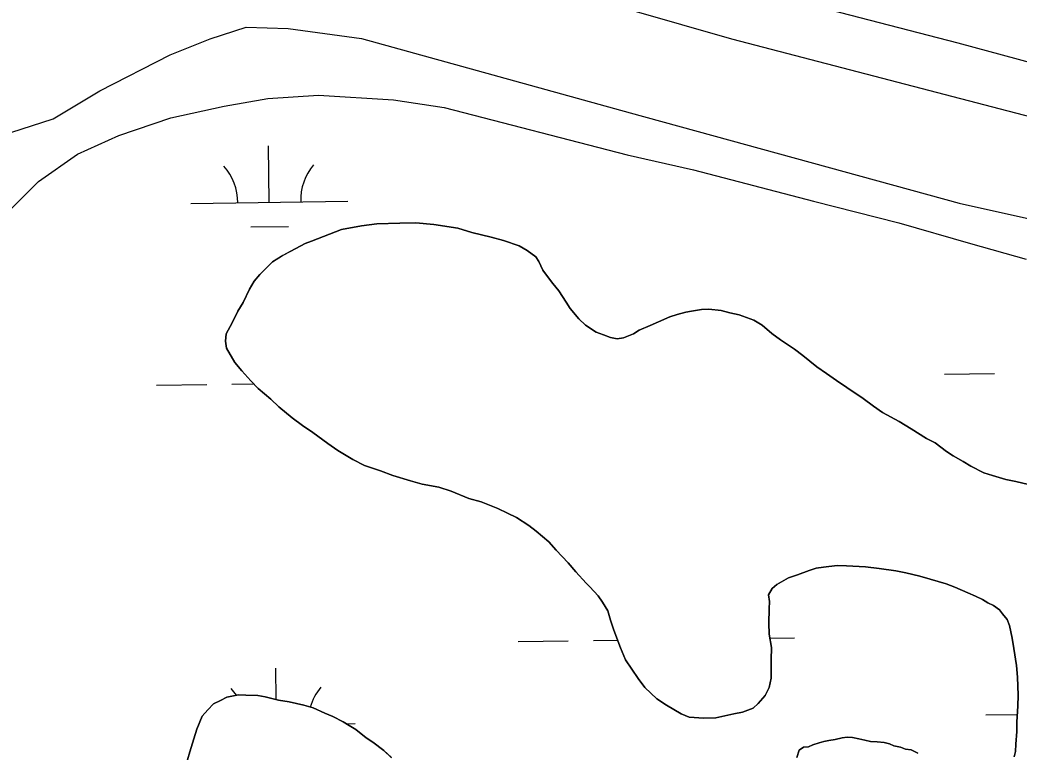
# Model space of a CAD drawing. Extents: x 3767014 to 3805179, y 361544 to 387384.
# Drawn here: x 3783449 to 3784085, y 375823 to 376289 of the extents above; entities that cross this region are included whole.
import ezdxf

# ---------------------------------------------------------------- set-up
doc = ezdxf.new("R2010")
doc.units = 0
for name, color, linetype in [('V-LEVE-TOET', 7, 'Continuous'), ('V-TOPO-SHOR', 7, 'Continuous'), ('V-WETL-SWMP', 7, 'Continuous')]:
    doc.layers.add(name, color=color, linetype=linetype)

msp = doc.modelspace()

# ---------------------------------------------------------------- linework, layer by layer
at = {"layer": 'V-LEVE-TOET'}
for points in [[(3784163.622, 376208.303), (3783902.121, 376276.501), (3783744.27, 376321.989)], [(3783388.473, 376260.949), (3783391.791, 376234.136), (3783396.857, 376223.317), (3783405.211, 376215.409), (3783426.543, 376213.525), (3783442.671, 376217.12), (3783469.621, 376225.781), (3783499.483, 376243.719), (3783544.17, 376266.624), (3783569.819, 376276.655), (3783592.726, 376284.083), (3783619.436, 376283.397), (3783666.038, 376276.852), (3783837.21, 376229.684), (3784046.87, 376172.172), (3784195.684, 376138.945)]]:
    msp.add_lwpolyline(points, dxfattribs=at)
at = {"layer": 'V-TOPO-SHOR'}
for points in [[(3783619.788, 376383.536), (3783737.46, 376354.727), (3783902.279, 376311.629), (3784046.065, 376274.226), (3784197.308, 376233.135), (3784405.295, 376178.613), (3784570.986, 376133.649), (3784716.748, 376094.356), (3784743.079, 376087.049), (3784796.336, 376074.077), (3784865.953, 376059.948), (3784942.649, 376048.95), (3785085.315, 376032.388), (3785225.521, 376020.493), (3785383.61, 376016.426), (3785445.978, 376014.085), (3785512.001, 376017.726), (3785558.001, 376023.356), (3785575.503, 376023.643), (3785593.864, 376014.331), (3785609.345, 376003.398)], [(3783925.612, 375904.595), (3783925.825, 375897.494), (3783927.187, 375889.182), (3783926.984, 375881.303), (3783927.074, 375869.476), (3783925.739, 375863.598), (3783923.245, 375858.537), (3783918.78, 375853.528), (3783915.546, 375850.458), (3783908.78, 375847.871), (3783903.236, 375846.833), (3783891.74, 375844.369), (3783884.244, 375844.169), (3783874.801, 375844.805), (3783869.73, 375846.907), (3783860.41, 375852.27), (3783854.206, 375856.373), (3783846.51, 375863.665), (3783842.32, 375869.291), (3783834.351, 375881.321), (3783830.999, 375888.899), (3783826.95, 375900.038), (3783824.748, 375906.401), (3783822.931, 375912.363), (3783819.528, 375917.968), (3783816.871, 375921.978), (3783811.5, 375927.635), (3783809.196, 375930.06), (3783802.683, 375937.322), (3783797.702, 375942.968), (3783790.026, 375951.05), (3783785.433, 375956.292), (3783777.333, 375963.202), (3783772.696, 375966.868), (3783764.938, 375971.8), (3783759.101, 375974.708), (3783752.869, 375977.629), (3783742.334, 375981.841), (3783734.507, 375984.012), (3783723.196, 375988.641), (3783715.377, 375991.207), (3783704.782, 375993.056), (3783697.348, 375995.219), (3783686.006, 375998.664), (3783678.197, 376001.623), (3783668.037, 376005.039), (3783660.644, 376008.777), (3783650.938, 376014.544), (3783644.747, 376019.039), (3783635.07, 376025.99), (3783628.486, 376030.496), (3783621.91, 376035.394), (3783613.417, 376042.315), (3783608.418, 376047.172), (3783600.318, 376054.082), (3783595.712, 376058.93), (3783589.965, 376065.385), (3783585.37, 376070.628), (3783580.088, 376079.832), (3783579.412, 376084.184), (3783579.928, 376088.9), (3783582.412, 376093.568), (3783584.069, 376096.679), (3783587.393, 376103.294), (3783590.686, 376108.727), (3783594.85, 376117.292), (3783597.737, 376122.342), (3783601.395, 376126.584), (3783606.253, 376131.583), (3783609.487, 376134.655), (3783615.899, 376138.825), (3783621.093, 376141.45), (3783630.284, 376146.339), (3783634.264, 376147.811), (3783645.808, 376152.245), (3783653.375, 376155.204), (3783666.051, 376157.637), (3783675.94, 376158.96), (3783690.534, 376159.372), (3783700.787, 376159.503), (3783712.192, 376158.422), (3783727.503, 376156.056), (3783736.502, 376153.46), (3783748.642, 376150.388), (3783756.47, 376148.217), (3783766.632, 376144.801), (3783771.68, 376141.913), (3783777.095, 376137.829), (3783778.994, 376135.021), (3783781.609, 376129.437), (3783783.89, 376126.223), (3783788.093, 376120.993), (3783791.91, 376116.163), (3783796.455, 376108.95), (3783799.111, 376104.94), (3783804.465, 376098.495), (3783808.696, 376094.446), (3783815.675, 376089.931), (3783820.361, 376088.233), (3783824.654, 376086.545), (3783828.967, 376085.646)], [(3783828.967, 376085.646), (3783832.926, 376086.332), (3783839.299, 376088.927), (3783842.906, 376091.2), (3783850.078, 376094.17), (3783855.259, 376096.4), (3783862.441, 376099.763), (3783867.209, 376101.217), (3783872.763, 376102.653), (3783876.331, 376103.347), (3783882.663, 376104.369), (3783887.4, 376104.639), (3783895.259, 376103.65), (3783900.743, 376102.325), (3783906.621, 376100.992), (3783915.995, 376097.598), (3783921.428, 376094.303), (3783927.599, 376089.021), (3783933.011, 376084.94), (3783941.93, 376079.193), (3783947.343, 376075.111), (3783956.221, 376067.788), (3783962.423, 376063.685), (3783968.614, 376059.19), (3783975.198, 376054.685), (3783985.663, 376047.715), (3783992.238, 376042.814), (3783998.046, 376038.724), (3784008.54, 376032.937), (3784016.306, 376028.4), (3784026.003, 376022.238), (3784031.447, 376019.338), (3784038.799, 376014.026), (3784043.061, 376011.156), (3784049.272, 376007.447), (3784054.323, 376004.56), (3784062.494, 376000.406), (3784067.969, 375998.688), (3784076.572, 375996.104), (3784082.845, 375994.758), (3784091.078, 375992.97)], [(3784081.881, 375819.373), (3784082.759, 375822.898), (3784082.88, 375827.625), (3784083.478, 375835.493), (3784083.64, 375841.797), (3784084.287, 375851.633), (3784084.469, 375858.726), (3784083.976, 375870.17), (3784083.382, 375877.674), (3784081.686, 375888.36), (3784080.674, 375895.088), (3784078.909, 375903.016), (3784077.434, 375906.995), (3784074.375, 375910.622), (3784072.466, 375913.037), (3784068.597, 375915.896), (3784065.091, 375917.563), (3784061.597, 375919.623), (3784057.315, 375921.704), (3784052.246, 375923.805), (3784044.064, 375927.563), (3784038.598, 375929.675), (3784028.428, 375932.695), (3784021.772, 375934.444), (3784012.763, 375936.646), (3784006.492, 375937.992), (3783995.885, 375939.446), (3783987.238, 375940.457), (3783975.038, 375941.166), (3783969.13, 375941.317), (3783960.432, 375940.359), (3783955.685, 375939.691), (3783951.31, 375938.227), (3783943.745, 375935.27), (3783938.181, 375933.441), (3783930.585, 375929.302), (3783927.756, 375926.615), (3783925.29, 375922.736), (3783925.966, 375918.384), (3783925.845, 375913.655), (3783925.612, 375904.595)], [(3783555.362, 375817.469), (3783556.755, 375822.558), (3783559.411, 375830.846), (3783561.15, 375837.107), (3783564.593, 375845.297), (3783568.248, 375849.461), (3783571.894, 375853.231), (3783576.281, 375855.244), (3783580.28, 375857.507), (3783587.807, 375858.89), (3783592.533, 375858.769), (3783600.017, 375858.576), (3783604.723, 375857.667), (3783613.339, 375855.473), (3783620.016, 375854.513), (3783629.42, 375852.301), (3783635.288, 375850.573), (3783642.691, 375847.228), (3783647.762, 375845.127), (3783654.377, 375841.803), (3783658.256, 375839.339), (3783662.528, 375836.865), (3783669.092, 375831.571), (3783673.356, 375828.702), (3783680.313, 375823.4), (3783685.322, 375818.933)], [(3783943.514, 375818.992), (3783944.816, 375823.689), (3783947.626, 375825.587), (3783950.786, 375825.9), (3783953.573, 375827.01), (3783957.555, 375828.485), (3783960.725, 375829.192), (3783963.897, 375829.898), (3783967.856, 375830.584), (3783972.22, 375831.655), (3783975.38, 375831.969), (3783978.928, 375831.876), (3783982.845, 375830.988), (3783986.765, 375830.099), (3783990.29, 375829.218), (3783994.623, 375829.108), (3783998.947, 375828.602), (3784002.471, 375827.723), (3784005.197, 375826.472), (3784009.51, 375825.571), (3784012.632, 375824.307), (3784016.166, 375823.824), (3784020.449, 375821.743)]]:
    msp.add_lwpolyline(points, dxfattribs=at)
at = {"layer": 'V-WETL-SWMP'}
for p, q in [((3783607.375, 376172.584), (3783606.875, 376208.58)), ((3783557.38, 376171.889), (3783657.37, 376173.278)), ((3783595.59, 376156.988), (3783619.588, 376157.321)), ((3784037.437, 376063.115), (3784069.434, 376063.559)), ((3783583.572, 376056.81), (3783597.542, 376057.004)), ((3783535.577, 376056.143), (3783567.574, 376056.588)), ((3783765.868, 375892.825), (3783797.865, 375893.27)), ((3783813.863, 375893.492), (3783829.252, 375893.706)), ((3783926.224, 375895.053), (3783941.851, 375895.27)), ((3783611.774, 375855.873), (3783611.495, 375875.938)), ((3783656.34, 375840.557), (3783661.991, 375840.636)), ((3784063.86, 375846.218), (3784083.949, 375846.497)), ((3783562, 375839.247), (3783562.049, 375839.247))]:
    msp.add_line(p, q, dxfattribs=at)
for points in [[(3783441.292, 376166.77), (3783460.353, 376185.972), (3783485.181, 376203.337), (3783511.556, 376215.224), (3783544.663, 376226.375), (3783578.616, 376233.941), (3783606.495, 376238.663), (3783638.808, 376240.832), (3783686.558, 376237.915), (3783718.688, 376232.963), (3783835.315, 376202.768), (3783877.643, 376193.239), (3783954.023, 376173.269), (3784008.432, 376159.491), (3784054.042, 376146.314), (3784089.42, 376136.402)], [(3783828.967, 376085.646), (3783824.654, 376086.546), (3783820.361, 376088.233), (3783815.675, 376089.93), (3783808.696, 376094.446), (3783804.464, 376098.496), (3783799.111, 376104.941), (3783796.455, 376108.951), (3783791.91, 376116.163), (3783788.093, 376120.992), (3783783.891, 376126.224), (3783781.609, 376129.436), (3783778.993, 376135.022), (3783777.095, 376137.83), (3783771.681, 376141.912), (3783766.631, 376144.801), (3783756.47, 376148.216), (3783748.643, 376150.388), (3783736.502, 376153.46), (3783727.503, 376156.056), (3783712.191, 376158.421), (3783700.787, 376159.503), (3783690.535, 376159.373), (3783675.94, 376158.96), (3783666.051, 376157.637), (3783653.375, 376155.204), (3783645.809, 376152.246), (3783634.264, 376147.812), (3783630.284, 376146.338), (3783621.092, 376141.45), (3783615.9, 376138.825), (3783609.486, 376134.654), (3783606.254, 376131.583), (3783601.395, 376126.584), (3783597.738, 376122.342), (3783594.849, 376117.292), (3783590.687, 376108.727), (3783587.393, 376103.293), (3783584.07, 376096.678), (3783582.413, 376093.567), (3783579.928, 376088.901), (3783579.412, 376084.184), (3783580.088, 376079.831), (3783585.37, 376070.628), (3783589.966, 376065.386), (3783595.712, 376058.931), (3783600.318, 376054.082), (3783608.418, 376047.173), (3783613.417, 376042.314), (3783621.911, 376035.394), (3783628.486, 376030.495), (3783635.071, 376025.99), (3783644.747, 376019.04), (3783650.938, 376014.544), (3783660.644, 376008.776), (3783668.037, 376005.038), (3783678.198, 376001.623), (3783686.006, 375998.663), (3783697.348, 375995.218), (3783704.782, 375993.056), (3783715.377, 375991.206), (3783723.195, 375988.64), (3783734.507, 375984.013), (3783742.335, 375981.841), (3783752.869, 375977.628), (3783759.101, 375974.708), (3783764.939, 375971.799), (3783772.696, 375966.869), (3783777.332, 375963.202), (3783785.432, 375956.292), (3783790.027, 375951.05), (3783797.703, 375942.969), (3783802.682, 375937.322), (3783809.196, 375930.059), (3783811.499, 375927.635), (3783816.872, 375921.978), (3783819.528, 375917.968), (3783822.931, 375912.362), (3783824.749, 375906.402), (3783826.95, 375900.039), (3783830.999, 375888.898), (3783834.352, 375881.322), (3783842.32, 375869.291), (3783846.511, 375863.665), (3783854.207, 375856.372), (3783860.409, 375852.27), (3783869.731, 375846.906), (3783874.801, 375844.805), (3783884.245, 375844.168), (3783891.74, 375844.369), (3783903.235, 375846.832), (3783908.78, 375847.872), (3783915.547, 375850.457), (3783918.78, 375853.528), (3783923.245, 375858.537), (3783925.74, 375863.597), (3783927.074, 375869.476), (3783926.984, 375881.303), (3783927.187, 375889.182), (3783925.824, 375897.495), (3783925.612, 375904.595)], [(3784091.078, 375992.97), (3784082.846, 375994.759), (3784076.573, 375996.103), (3784067.968, 375998.689), (3784062.494, 376000.407), (3784054.323, 376004.559), (3784049.273, 376007.448), (3784043.061, 376011.156), (3784038.799, 376014.025), (3784031.446, 376019.338), (3784026.002, 376022.238), (3784016.306, 376028.4), (3784008.539, 376032.936), (3783998.045, 376038.724), (3783992.238, 376042.815), (3783985.663, 376047.715), (3783975.199, 376054.685), (3783968.614, 376059.191), (3783962.423, 376063.686), (3783956.222, 376067.787), (3783947.344, 376075.111), (3783941.93, 376079.192), (3783933.012, 376084.94), (3783927.599, 376089.021), (3783921.428, 376094.304), (3783915.994, 376097.598), (3783906.621, 376100.992), (3783900.743, 376102.326), (3783895.258, 376103.65), (3783887.4, 376104.64), (3783882.663, 376104.368), (3783876.33, 376103.348), (3783872.764, 376102.652), (3783867.209, 376101.218), (3783862.441, 376099.764), (3783855.259, 376096.401), (3783850.077, 376094.169), (3783842.906, 376091.2), (3783839.3, 376088.928), (3783832.926, 376086.333), (3783828.967, 376085.646)], [(3783925.612, 375904.595), (3783925.846, 375913.656), (3783925.967, 375918.383), (3783925.291, 375922.736), (3783927.756, 375926.614), (3783930.584, 375929.301), (3783938.18, 375933.441), (3783943.746, 375935.269), (3783951.311, 375938.228), (3783955.685, 375939.692), (3783960.432, 375940.358), (3783969.129, 375941.317), (3783975.038, 375941.165), (3783987.239, 375940.457), (3783995.885, 375939.446), (3784006.491, 375937.991), (3784012.763, 375936.647), (3784021.772, 375934.444), (3784028.428, 375932.696), (3784038.599, 375929.675), (3784044.064, 375927.563), (3784052.245, 375923.805), (3784057.315, 375921.704), (3784061.598, 375919.623), (3784065.092, 375917.562), (3784068.597, 375915.895), (3784072.465, 375913.036), (3784074.374, 375910.622), (3784077.434, 375906.996), (3784078.908, 375903.016), (3784080.675, 375895.087), (3784081.685, 375888.36), (3784083.381, 375877.673), (3784083.976, 375870.169), (3784084.47, 375858.725), (3784084.287, 375851.634), (3784083.64, 375841.796), (3784083.478, 375835.493), (3784082.881, 375827.625), (3784082.76, 375822.898), (3784081.881, 375819.373)], [(3783685.323, 375818.934), (3783680.313, 375823.399), (3783673.355, 375828.702), (3783669.092, 375831.571), (3783662.528, 375836.865), (3783658.255, 375839.34), (3783654.377, 375841.804), (3783647.761, 375845.128), (3783642.691, 375847.229), (3783635.288, 375850.573), (3783629.419, 375852.301), (3783620.016, 375854.514), (3783613.34, 375855.474), (3783604.724, 375857.667), (3783600.017, 375858.576), (3783592.533, 375858.769), (3783587.806, 375858.89), (3783580.281, 375857.507), (3783576.281, 375855.245), (3783571.893, 375853.23), (3783568.248, 375849.46), (3783564.593, 375845.297), (3783561.15, 375837.108), (3783559.412, 375830.846), (3783556.755, 375822.558), (3783555.363, 375817.469)], [(3784020.449, 375821.742), (3784016.167, 375823.823), (3784012.632, 375824.308), (3784009.511, 375825.571), (3784005.198, 375826.471), (3784002.471, 375827.723), (3783998.946, 375828.602), (3783994.623, 375829.108), (3783990.29, 375829.219), (3783986.765, 375830.098), (3783982.846, 375830.988), (3783978.927, 375831.877), (3783975.381, 375831.968), (3783972.22, 375831.655), (3783967.856, 375830.585), (3783963.897, 375829.898), (3783960.725, 375829.192), (3783957.554, 375828.485), (3783953.574, 375827.011), (3783950.786, 375825.9), (3783947.625, 375825.587), (3783944.816, 375823.688), (3783943.513, 375818.992)]]:
    msp.add_lwpolyline(points, dxfattribs=at)
for centre, start, end in [((3783552.13, 376172.291), 0.024037, 41.567696), ((3783662.606, 376173.826), 140.024034, 181.567693), ((3783556.751, 375839.649), 32.602845, 41.567696), ((3783667.227, 375841.183), 140.024034, 163.615453)]:
    msp.add_arc(centre, 35.246, start, end, dxfattribs=at)

doc.saveas('drawing.dxf')
